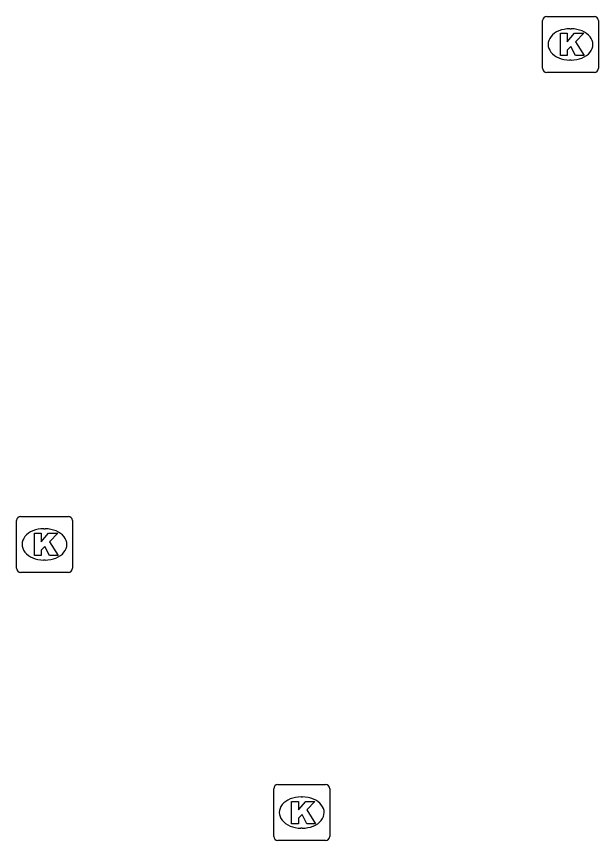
# Model space of a CAD drawing. Extents: x 156141 to 158132, y 385651 to 388399.
# Drawn here: x 156554.81 to 156565.22, y 387921.91 to 387936.65 of the extents above; entities that cross this region are included whole.
import ezdxf

# ---------------------------------------------------------------- set-up
doc = ezdxf.new("R2010")
doc.units = 0
doc.layers.add('IMGEO_Kolk', color=7, linetype='Continuous')

msp = doc.modelspace()

# ---------------------------------------------------------------- linework, layer by layer
at = {"layer": 'IMGEO_Kolk'}
for p, q in [((156564.289, 387936.648), (156565.141, 387936.648)), ((156564.214, 387935.722), (156564.214, 387936.574)), ((156565.215, 387936.574), (156565.215, 387935.722)), ((156564.702, 387936.428), (156564.727, 387936.428)), ((156564.725, 387935.868), (156564.7, 387935.868)), ((156565.141, 387935.648), (156564.289, 387935.648)), ((156554.814, 387926.783), (156554.814, 387927.635)), ((156554.889, 387927.709), (156555.741, 387927.709)), ((156555.815, 387927.635), (156555.815, 387926.783)), ((156555.302, 387927.489), (156555.327, 387927.489)), ((156555.325, 387926.929), (156555.3, 387926.929)), ((156555.741, 387926.709), (156554.889, 387926.709)), ((156559.486, 387922.915), (156560.338, 387922.915)), ((156559.411, 387921.989), (156559.411, 387922.841)), ((156560.412, 387922.841), (156560.412, 387921.989)), ((156559.899, 387922.695), (156559.924, 387922.695)), ((156559.922, 387922.135), (156559.897, 387922.135)), ((156560.338, 387921.915), (156559.486, 387921.915))]:
    msp.add_line(p, q, dxfattribs=at)
for points in [[(156564.289, 387936.648), (156565.141, 387936.648)], [(156564.214, 387935.722), (156564.214, 387936.574)], [(156565.215, 387936.574), (156565.215, 387935.722)], [(156564.535, 387936.348), (156564.658, 387936.348), (156564.658, 387936.197), (156564.788, 387936.348), (156564.952, 387936.348), (156564.806, 387936.197), (156564.959, 387935.948), (156564.807, 387935.948), (156564.722, 387936.112), (156564.658, 387936.045), (156564.658, 387935.948), (156564.535, 387935.948), (156564.535, 387936.348)], [(156565.141, 387935.648), (156564.289, 387935.648)], [(156554.814, 387926.783), (156554.814, 387927.635)], [(156554.889, 387927.709), (156555.741, 387927.709)], [(156555.815, 387927.635), (156555.815, 387926.783)], [(156555.135, 387927.409), (156555.258, 387927.409), (156555.258, 387927.258), (156555.388, 387927.409), (156555.552, 387927.409), (156555.406, 387927.258), (156555.559, 387927.009), (156555.407, 387927.009), (156555.322, 387927.173), (156555.258, 387927.106), (156555.258, 387927.009), (156555.135, 387927.009), (156555.135, 387927.409)], [(156555.741, 387926.709), (156554.889, 387926.709)], [(156559.486, 387922.915), (156560.338, 387922.915)], [(156559.411, 387921.989), (156559.411, 387922.841)], [(156560.412, 387922.841), (156560.412, 387921.989)], [(156559.732, 387922.615), (156559.855, 387922.615), (156559.855, 387922.464), (156559.985, 387922.615), (156560.149, 387922.615), (156560.003, 387922.464), (156560.156, 387922.215), (156560.004, 387922.215), (156559.919, 387922.379), (156559.855, 387922.312), (156559.855, 387922.215), (156559.732, 387922.215), (156559.732, 387922.615)], [(156560.338, 387921.915), (156559.486, 387921.915)]]:
    msp.add_lwpolyline(points, dxfattribs=at)
for centre, start, end in [((156564.291, 387936.572), 91.552, 178.448), ((156564.291, 387936.572), 91.552, 178.448), ((156565.139, 387936.572), 1.552, 88.448), ((156565.139, 387936.572), 1.552, 88.448), ((156564.291, 387935.724), 181.552, 268.448), ((156564.291, 387935.724), 181.552, 268.448), ((156565.139, 387935.724), 271.552, 358.448), ((156565.139, 387935.724), 271.552, 358.448), ((156554.891, 387927.633), 91.552, 178.448), ((156554.891, 387927.633), 91.552, 178.448), ((156555.739, 387927.633), 1.552, 88.448), ((156555.739, 387927.633), 1.552, 88.448), ((156554.891, 387926.785), 181.552, 268.448), ((156554.891, 387926.785), 181.552, 268.448), ((156555.739, 387926.785), 271.552, 358.448), ((156555.739, 387926.785), 271.552, 358.448), ((156559.488, 387922.839), 91.552, 178.448), ((156559.488, 387922.839), 91.552, 178.448), ((156560.336, 387922.839), 1.552, 88.448), ((156560.336, 387922.839), 1.552, 88.448), ((156559.488, 387921.991), 181.552, 268.448), ((156559.488, 387921.991), 181.552, 268.448), ((156560.336, 387921.991), 271.552, 358.448), ((156560.336, 387921.991), 271.552, 358.448)]:
    msp.add_arc(centre, 0.0765, start, end, dxfattribs=at)
for centre, major_axis, ratio, start_param, end_param in [((156564.701, 387936.148), (-0.387, 0.002), 0.722429, 4.712389, 7.853982), ((156564.726, 387936.148), (-0.39, 0.002), 0.717154, 1.570796, 4.712389), ((156555.301, 387927.209), (-0.387, 0.002), 0.722429, 4.712389, 7.853982), ((156555.326, 387927.209), (-0.39, 0.002), 0.717154, 1.570796, 4.712389), ((156559.898, 387922.415), (-0.387, 0.002), 0.722429, 4.712389, 7.853982), ((156559.923, 387922.415), (-0.39, 0.002), 0.717154, 1.570796, 4.712389)]:
    msp.add_ellipse(centre, major_axis=major_axis, ratio=ratio, start_param=start_param, end_param=end_param, dxfattribs=at)

doc.saveas('drawing.dxf')
